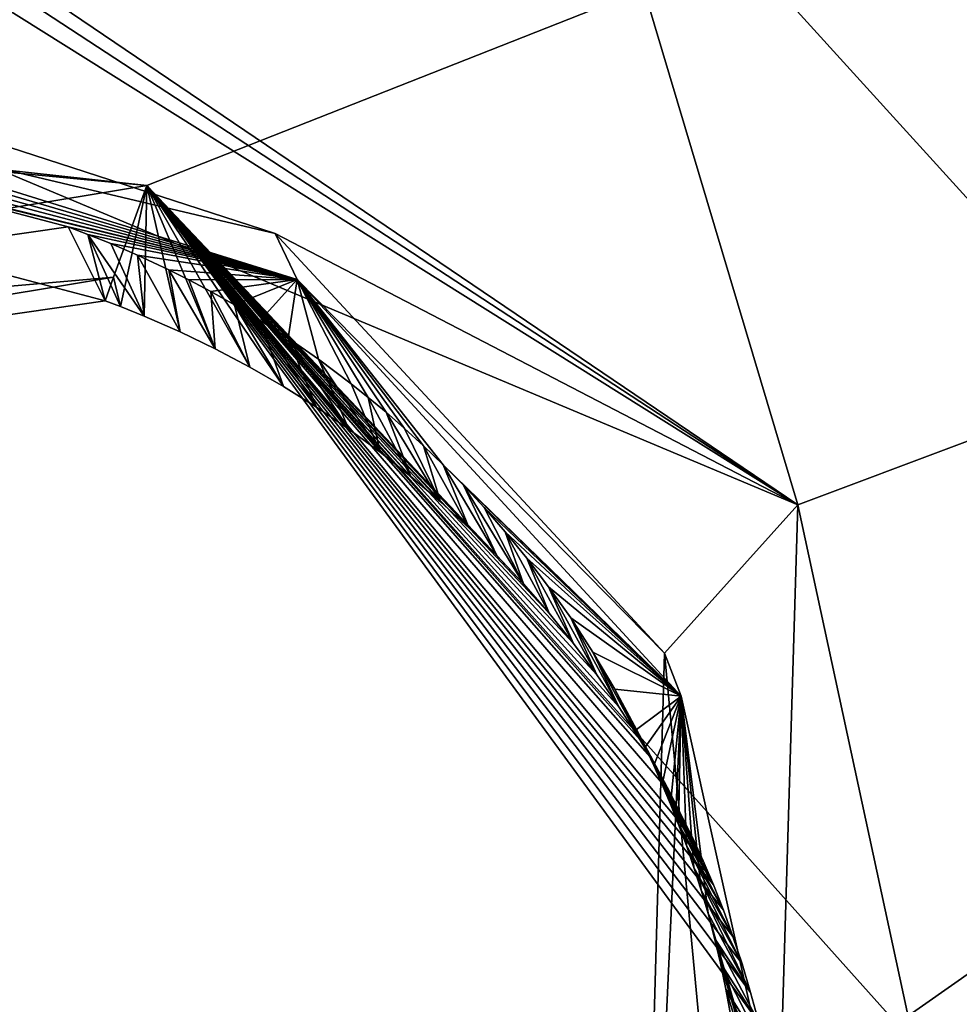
# Model space of a CAD drawing. Header units: millimetres. Extents: x -147 to 294, y -82 to 275.
# Tile 444 of 609: x 201.36 to 203.28, y 232.68 to 234.69. Entities that reach past the tile are written whole.
import ezdxf

# ---------------------------------------------------------------- set-up
doc = ezdxf.new("R2010")
doc.units = ezdxf.units.MM
doc.header["$LTSCALE"] = 67.506716
for name, color, linetype in [('1606', 7, 'CONTINUOUS'), ('2223', 7, 'CONTINUOUS'), ('2531', 7, 'CONTINUOUS'), ('2532', 7, 'CONTINUOUS'), ('2533', 7, 'CONTINUOUS'), ('2534', 7, 'CONTINUOUS'), ('2535', 7, 'CONTINUOUS'), ('2538', 7, 'CONTINUOUS'), ('2539', 7, 'CONTINUOUS'), ('557', 7, 'CONTINUOUS'), ('841', 7, 'CONTINUOUS')]:
    doc.layers.add(name, color=color, linetype=linetype)

msp = doc.modelspace()

# ---------------------------------------------------------------- linework, layer by layer
at = {"layer": '1606', "linetype": 'CONTINUOUS'}
for points in [[(212.7816, 234.9439, -7.2221), (210.432, 232.7111, -7.5404), (202.5057, 235.1985, -7.4763), (212.7816, 234.9439, -7.2221)], [(202.5057, 235.1985, -7.4763), (210.432, 232.7111, -7.5404), (203.6356, 233.9539, -7.5937), (202.5057, 235.1985, -7.4763)]]:
    msp.add_3dface(points, dxfattribs=at)
at = {"layer": '2223', "linetype": 'CONTINUOUS'}
for points in [[(210.6958, 237.928, -4.5574), (193.2619, 235.2695, -5.7978), (201.6243, 234.3504, -5.3164), (210.6958, 237.928, -4.5574)], [(210.6958, 237.928, -4.5574), (201.6243, 234.3504, -5.3164), (203.1557, 232.6373, -5.4788), (210.6958, 237.928, -4.5574)], [(209.5049, 229.1867, -5.7414), (210.6958, 237.928, -4.5574), (202.3982, 230.3656, -5.857), (209.5049, 229.1867, -5.7414)], [(202.3982, 230.3656, -5.857), (210.6958, 237.928, -4.5574), (203.086, 231.3512, -5.6705), (202.3982, 230.3656, -5.857)], [(203.086, 231.3512, -5.6705), (210.6958, 237.928, -4.5574), (203.1557, 232.6373, -5.4788), (203.086, 231.3512, -5.6705)], [(193.2619, 235.2695, -5.7978), (191.8037, 235.289, -5.9334), (201.6243, 234.3504, -5.3164), (193.2619, 235.2695, -5.7978)], [(201.6243, 234.3504, -5.3164), (191.8037, 235.289, -5.9334), (199.2806, 233.9638, -5.5153), (201.6243, 234.3504, -5.3164)]]:
    msp.add_3dface(points, dxfattribs=at)
at = {"layer": '2531', "linetype": 'CONTINUOUS'}
for points in [[(201.5702, 234.1026, -5.662), (201.6243, 234.3504, -5.3164), (201.5563, 234.163, -5.4388), (201.5702, 234.1026, -5.662)], [(201.6189, 234.0831, -5.6607), (201.6243, 234.3504, -5.3164), (201.5702, 234.1026, -5.662), (201.6189, 234.0831, -5.6607)], [(201.6922, 234.051, -5.6591), (201.6243, 234.3504, -5.3164), (201.6189, 234.0831, -5.6607), (201.6922, 234.051, -5.6591)], [(203.1557, 232.6373, -5.4788), (201.6243, 234.3504, -5.3164), (202.8737, 232.6404, -5.7525), (203.1557, 232.6373, -5.4788)], [(202.8737, 232.6404, -5.7525), (201.6243, 234.3504, -5.3164), (202.8573, 232.7016, -5.7457), (202.8737, 232.6404, -5.7525)], [(202.8573, 232.7016, -5.7457), (201.6243, 234.3504, -5.3164), (202.8398, 232.76, -5.7394), (202.8573, 232.7016, -5.7457)], [(202.8398, 232.76, -5.7394), (201.6243, 234.3504, -5.3164), (202.8211, 232.816, -5.7334), (202.8398, 232.76, -5.7394)], [(202.8211, 232.816, -5.7334), (201.6243, 234.3504, -5.3164), (202.8016, 232.8697, -5.7279), (202.8211, 232.816, -5.7334)], [(202.8016, 232.8697, -5.7279), (201.6243, 234.3504, -5.3164), (202.7813, 232.9211, -5.7227), (202.8016, 232.8697, -5.7279)], [(202.7813, 232.9211, -5.7227), (201.6243, 234.3504, -5.3164), (202.7603, 232.9705, -5.7178), (202.7813, 232.9211, -5.7227)], [(202.7603, 232.9705, -5.7178), (201.6243, 234.3504, -5.3164), (202.7388, 233.0178, -5.7132), (202.7603, 232.9705, -5.7178)], [(202.7388, 233.0178, -5.7132), (201.6243, 234.3504, -5.3164), (202.6923, 233.1105, -5.7046), (202.7388, 233.0178, -5.7132)], [(202.6923, 233.1105, -5.7046), (201.6243, 234.3504, -5.3164), (202.652, 233.1828, -5.6982), (202.6923, 233.1105, -5.7046)], [(202.652, 233.1828, -5.6982), (201.6243, 234.3504, -5.3164), (202.6308, 233.2183, -5.6952), (202.652, 233.1828, -5.6982)], [(202.6308, 233.2183, -5.6952), (201.6243, 234.3504, -5.3164), (202.5883, 233.2851, -5.6897), (202.6308, 233.2183, -5.6952)], [(202.5883, 233.2851, -5.6897), (201.6243, 234.3504, -5.3164), (202.5431, 233.3506, -5.6846), (202.5883, 233.2851, -5.6897)], [(202.5431, 233.3506, -5.6846), (201.6243, 234.3504, -5.3164), (202.4956, 233.4143, -5.6799), (202.5431, 233.3506, -5.6846)], [(202.4956, 233.4143, -5.6799), (201.6243, 234.3504, -5.3164), (202.4457, 233.4761, -5.6757), (202.4956, 233.4143, -5.6799)], [(202.4457, 233.4761, -5.6757), (201.6243, 234.3504, -5.3164), (202.3935, 233.5361, -5.6719), (202.4457, 233.4761, -5.6757)], [(202.3935, 233.5361, -5.6719), (201.6243, 234.3504, -5.3164), (202.3391, 233.5941, -5.6685), (202.3935, 233.5361, -5.6719)], [(202.3391, 233.5941, -5.6685), (201.6243, 234.3504, -5.3164), (202.2825, 233.6501, -5.6655), (202.3391, 233.5941, -5.6685)], [(202.2825, 233.6501, -5.6655), (201.6243, 234.3504, -5.3164), (202.2238, 233.7041, -5.663), (202.2825, 233.6501, -5.6655)], [(202.2238, 233.7041, -5.663), (201.6243, 234.3504, -5.3164), (202.1632, 233.7559, -5.6609), (202.2238, 233.7041, -5.663)], [(202.1632, 233.7559, -5.6609), (201.6243, 234.3504, -5.3164), (202.1008, 233.8055, -5.6592), (202.1632, 233.7559, -5.6609)], [(202.1008, 233.8055, -5.6592), (201.6243, 234.3504, -5.3164), (202.0367, 233.8526, -5.6581), (202.1008, 233.8055, -5.6592)], [(202.0367, 233.8526, -5.6581), (201.6243, 234.3504, -5.3164), (201.971, 233.8972, -5.6574), (202.0367, 233.8526, -5.6581)], [(201.971, 233.8972, -5.6574), (201.6243, 234.3504, -5.3164), (201.9036, 233.9394, -5.6572), (201.971, 233.8972, -5.6574)], [(201.9036, 233.9394, -5.6572), (201.6243, 234.3504, -5.3164), (201.8346, 233.9791, -5.6574), (201.9036, 233.9394, -5.6572)], [(201.8346, 233.9791, -5.6574), (201.6243, 234.3504, -5.3164), (201.7641, 234.0163, -5.6581), (201.8346, 233.9791, -5.6574)], [(201.7641, 234.0163, -5.6581), (201.6243, 234.3504, -5.3164), (201.6922, 234.051, -5.6591), (201.7641, 234.0163, -5.6581)], [(201.5395, 234.1143, -5.663), (201.5702, 234.1026, -5.662), (201.5563, 234.163, -5.4388), (201.5395, 234.1143, -5.663)]]:
    msp.add_3dface(points, dxfattribs=at)
at = {"layer": '2532', "linetype": 'CONTINUOUS'}
for points in [[(201.6243, 234.3504, -5.3164), (199.2806, 233.9638, -5.5153), (201.5563, 234.163, -5.4388), (201.6243, 234.3504, -5.3164)], [(201.5395, 234.1143, -5.663), (199.4401, 233.8108, -5.6317), (201.1416, 234.2196, -5.6811), (201.5395, 234.1143, -5.663)], [(201.5563, 234.163, -5.4388), (199.2806, 233.9638, -5.5153), (199.4401, 233.8108, -5.6317), (201.5563, 234.163, -5.4388)], [(201.5395, 234.1143, -5.663), (201.5563, 234.163, -5.4388), (199.4401, 233.8108, -5.6317), (201.5395, 234.1143, -5.663)]]:
    msp.add_3dface(points, dxfattribs=at)
at = {"layer": '2533', "linetype": 'CONTINUOUS'}
for points in [[(201.4633, 234.2655, -6.349), (201.1416, 234.2196, -5.6811), (201.0853, 234.3653, -6.3566), (201.4633, 234.2655, -6.349)], [(201.5395, 234.1143, -5.663), (201.1416, 234.2196, -5.6811), (201.4633, 234.2655, -6.349), (201.5395, 234.1143, -5.663)]]:
    msp.add_3dface(points, dxfattribs=at)
at = {"layer": '2534', "linetype": 'CONTINUOUS'}
for points in [[(201.5395, 234.1143, -5.663), (201.4633, 234.2655, -6.349), (201.5036, 234.2503, -6.3489), (201.5395, 234.1143, -5.663)], [(201.6189, 234.0831, -5.6607), (201.5702, 234.1026, -5.662), (201.5036, 234.2503, -6.3489), (201.6189, 234.0831, -5.6607)], [(201.5506, 234.2313, -6.3489), (201.6189, 234.0831, -5.6607), (201.5036, 234.2503, -6.3489), (201.5506, 234.2313, -6.3489)], [(201.5702, 234.1026, -5.662), (201.5395, 234.1143, -5.663), (201.5036, 234.2503, -6.3489), (201.5702, 234.1026, -5.662)], [(201.6054, 234.2076, -6.3492), (201.6189, 234.0831, -5.6607), (201.5506, 234.2313, -6.3489), (201.6054, 234.2076, -6.3492)], [(201.6922, 234.051, -5.6591), (201.6189, 234.0831, -5.6607), (201.6054, 234.2076, -6.3492), (201.6922, 234.051, -5.6591)], [(201.6691, 234.1776, -6.3498), (201.6922, 234.051, -5.6591), (201.6054, 234.2076, -6.3492), (201.6691, 234.1776, -6.3498)], [(201.7641, 234.0163, -5.6581), (201.6922, 234.051, -5.6591), (201.6691, 234.1776, -6.3498), (201.7641, 234.0163, -5.6581)], [(201.7101, 234.1571, -6.3505), (201.7641, 234.0163, -5.6581), (201.6691, 234.1776, -6.3498), (201.7101, 234.1571, -6.3505)], [(201.7547, 234.1334, -6.3513), (201.7641, 234.0163, -5.6581), (201.7101, 234.1571, -6.3505), (201.7547, 234.1334, -6.3513)], [(201.8346, 233.9791, -5.6574), (201.7641, 234.0163, -5.6581), (201.7547, 234.1334, -6.3513), (201.8346, 233.9791, -5.6574)], [(201.8031, 234.1061, -6.3525), (201.8346, 233.9791, -5.6574), (201.7547, 234.1334, -6.3513), (201.8031, 234.1061, -6.3525)], [(201.9036, 233.9394, -5.6572), (201.8346, 233.9791, -5.6574), (201.8031, 234.1061, -6.3525), (201.9036, 233.9394, -5.6572)], [(201.8558, 234.0746, -6.3541), (201.9036, 233.9394, -5.6572), (201.8031, 234.1061, -6.3525), (201.8558, 234.0746, -6.3541)], [(201.971, 233.8972, -5.6574), (201.9036, 233.9394, -5.6572), (201.8558, 234.0746, -6.3541), (201.971, 233.8972, -5.6574)], [(201.9128, 234.0379, -6.3561), (201.971, 233.8972, -5.6574), (201.8558, 234.0746, -6.3541), (201.9128, 234.0379, -6.3561)], [(202.0367, 233.8526, -5.6581), (201.971, 233.8972, -5.6574), (201.9128, 234.0379, -6.3561), (202.0367, 233.8526, -5.6581)], [(201.9746, 233.9952, -6.3588), (202.0367, 233.8526, -5.6581), (201.9128, 234.0379, -6.3561), (201.9746, 233.9952, -6.3588)], [(202.1008, 233.8055, -5.6592), (202.0367, 233.8526, -5.6581), (201.9746, 233.9952, -6.3588), (202.1008, 233.8055, -5.6592)], [(202.0412, 233.9452, -6.3622), (202.1008, 233.8055, -5.6592), (201.9746, 233.9952, -6.3588), (202.0412, 233.9452, -6.3622)], [(202.0764, 233.9172, -6.3643), (202.1008, 233.8055, -5.6592), (202.0412, 233.9452, -6.3622), (202.0764, 233.9172, -6.3643)], [(202.1632, 233.7559, -5.6609), (202.1008, 233.8055, -5.6592), (202.0764, 233.9172, -6.3643), (202.1632, 233.7559, -5.6609)], [(202.1128, 233.8868, -6.3666), (202.1632, 233.7559, -5.6609), (202.0764, 233.9172, -6.3643), (202.1128, 233.8868, -6.3666)], [(202.2238, 233.7041, -5.663), (202.1632, 233.7559, -5.6609), (202.1128, 233.8868, -6.3666), (202.2238, 233.7041, -5.663)], [(202.1505, 233.8539, -6.3693), (202.2238, 233.7041, -5.663), (202.1128, 233.8868, -6.3666), (202.1505, 233.8539, -6.3693)], [(202.1893, 233.8184, -6.3722), (202.2238, 233.7041, -5.663), (202.1505, 233.8539, -6.3693), (202.1893, 233.8184, -6.3722)], [(202.2825, 233.6501, -5.6655), (202.2238, 233.7041, -5.663), (202.1893, 233.8184, -6.3722), (202.2825, 233.6501, -5.6655)], [(202.2294, 233.7797, -6.3755), (202.2825, 233.6501, -5.6655), (202.1893, 233.8184, -6.3722), (202.2294, 233.7797, -6.3755)], [(202.3391, 233.5941, -5.6685), (202.2825, 233.6501, -5.6655), (202.2294, 233.7797, -6.3755), (202.3391, 233.5941, -5.6685)], [(202.2707, 233.7378, -6.3793), (202.3391, 233.5941, -5.6685), (202.2294, 233.7797, -6.3755), (202.2707, 233.7378, -6.3793)], [(202.3935, 233.5361, -5.6719), (202.3391, 233.5941, -5.6685), (202.2707, 233.7378, -6.3793), (202.3935, 233.5361, -5.6719)], [(202.3129, 233.6923, -6.3835), (202.3935, 233.5361, -5.6719), (202.2707, 233.7378, -6.3793), (202.3129, 233.6923, -6.3835)], [(202.3562, 233.6428, -6.3882), (202.3935, 233.5361, -5.6719), (202.3129, 233.6923, -6.3835), (202.3562, 233.6428, -6.3882)], [(202.4457, 233.4761, -5.6757), (202.3935, 233.5361, -5.6719), (202.3562, 233.6428, -6.3882), (202.4457, 233.4761, -5.6757)], [(202.4001, 233.589, -6.3935), (202.4457, 233.4761, -5.6757), (202.3562, 233.6428, -6.3882), (202.4001, 233.589, -6.3935)], [(202.4956, 233.4143, -5.6799), (202.4457, 233.4761, -5.6757), (202.4001, 233.589, -6.3935), (202.4956, 233.4143, -5.6799)], [(202.4448, 233.5304, -6.3995), (202.4956, 233.4143, -5.6799), (202.4001, 233.589, -6.3935), (202.4448, 233.5304, -6.3995)], [(202.5431, 233.3506, -5.6846), (202.4956, 233.4143, -5.6799), (202.4448, 233.5304, -6.3995), (202.5431, 233.3506, -5.6846)], [(202.4899, 233.4666, -6.4062), (202.5431, 233.3506, -5.6846), (202.4448, 233.5304, -6.3995), (202.4899, 233.4666, -6.4062)], [(202.5883, 233.2851, -5.6897), (202.5431, 233.3506, -5.6846), (202.4899, 233.4666, -6.4062), (202.5883, 233.2851, -5.6897)], [(202.5351, 233.397, -6.4137), (202.5883, 233.2851, -5.6897), (202.4899, 233.4666, -6.4062), (202.5351, 233.397, -6.4137)], [(202.6308, 233.2183, -5.6952), (202.5883, 233.2851, -5.6897), (202.5351, 233.397, -6.4137), (202.6308, 233.2183, -5.6952)], [(202.58, 233.3213, -6.4222), (202.6308, 233.2183, -5.6952), (202.5351, 233.397, -6.4137), (202.58, 233.3213, -6.4222)], [(202.6923, 233.1105, -5.7046), (202.652, 233.1828, -5.6982), (202.58, 233.3213, -6.4222), (202.6923, 233.1105, -5.7046)], [(202.6242, 233.2387, -6.4317), (202.6923, 233.1105, -5.7046), (202.58, 233.3213, -6.4222), (202.6242, 233.2387, -6.4317)], [(202.652, 233.1828, -5.6982), (202.6308, 233.2183, -5.6952), (202.58, 233.3213, -6.4222), (202.652, 233.1828, -5.6982)], [(202.642, 233.2026, -6.4359), (202.6923, 233.1105, -5.7046), (202.6242, 233.2387, -6.4317), (202.642, 233.2026, -6.4359)], [(202.7388, 233.0178, -5.7132), (202.6923, 233.1105, -5.7046), (202.642, 233.2026, -6.4359), (202.7388, 233.0178, -5.7132)], [(202.6596, 233.1651, -6.4403), (202.7388, 233.0178, -5.7132), (202.642, 233.2026, -6.4359), (202.6596, 233.1651, -6.4403)], [(202.7603, 232.9705, -5.7178), (202.7388, 233.0178, -5.7132), (202.6596, 233.1651, -6.4403), (202.7603, 232.9705, -5.7178)], [(202.6769, 233.1263, -6.445), (202.7603, 232.9705, -5.7178), (202.6596, 233.1651, -6.4403), (202.6769, 233.1263, -6.445)], [(202.7813, 232.9211, -5.7227), (202.7603, 232.9705, -5.7178), (202.6769, 233.1263, -6.445), (202.7813, 232.9211, -5.7227)], [(202.6938, 233.0862, -6.4499), (202.7813, 232.9211, -5.7227), (202.6769, 233.1263, -6.445), (202.6938, 233.0862, -6.4499)], [(202.7102, 233.0446, -6.455), (202.7813, 232.9211, -5.7227), (202.6938, 233.0862, -6.4499), (202.7102, 233.0446, -6.455)], [(202.8016, 232.8697, -5.7279), (202.7813, 232.9211, -5.7227), (202.7102, 233.0446, -6.455), (202.8016, 232.8697, -5.7279)], [(202.7262, 233.0014, -6.4604), (202.8016, 232.8697, -5.7279), (202.7102, 233.0446, -6.455), (202.7262, 233.0014, -6.4604)], [(202.8211, 232.816, -5.7334), (202.8016, 232.8697, -5.7279), (202.7262, 233.0014, -6.4604), (202.8211, 232.816, -5.7334)], [(202.7416, 232.9567, -6.466), (202.8211, 232.816, -5.7334), (202.7262, 233.0014, -6.4604), (202.7416, 232.9567, -6.466)], [(202.8398, 232.76, -5.7394), (202.8211, 232.816, -5.7334), (202.7416, 232.9567, -6.466), (202.8398, 232.76, -5.7394)], [(202.7562, 232.9104, -6.4719), (202.8398, 232.76, -5.7394), (202.7416, 232.9567, -6.466), (202.7562, 232.9104, -6.4719)], [(202.8573, 232.7016, -5.7457), (202.8398, 232.76, -5.7394), (202.7562, 232.9104, -6.4719), (202.8573, 232.7016, -5.7457)], [(202.7702, 232.8625, -6.4781), (202.8573, 232.7016, -5.7457), (202.7562, 232.9104, -6.4719), (202.7702, 232.8625, -6.4781)], [(202.7834, 232.8127, -6.4845), (202.8573, 232.7016, -5.7457), (202.7702, 232.8625, -6.4781), (202.7834, 232.8127, -6.4845)], [(202.8737, 232.6404, -5.7525), (202.8573, 232.7016, -5.7457), (202.7834, 232.8127, -6.4845), (202.8737, 232.6404, -5.7525)], [(202.7956, 232.7612, -6.4914), (202.8737, 232.6404, -5.7525), (202.7834, 232.8127, -6.4845), (202.7956, 232.7612, -6.4914)], [(202.8887, 232.5766, -5.7598), (202.8737, 232.6404, -5.7525), (202.7956, 232.7612, -6.4914), (202.8887, 232.5766, -5.7598)], [(202.8067, 232.708, -6.4985), (202.8887, 232.5766, -5.7598), (202.7956, 232.7612, -6.4914), (202.8067, 232.708, -6.4985)], [(202.8995, 232.5235, -5.766), (202.8887, 232.5766, -5.7598), (202.8067, 232.708, -6.4985), (202.8995, 232.5235, -5.766)], [(202.8167, 232.653, -6.5059), (202.8995, 232.5235, -5.766), (202.8067, 232.708, -6.4985), (202.8167, 232.653, -6.5059)]]:
    msp.add_3dface(points, dxfattribs=at)
at = {"layer": '2535', "linetype": 'CONTINUOUS'}
for points in [[(200.55, 234.4988, -6.3695), (200.6158, 234.5032, -6.3648), (201.9313, 234.158, -6.3381), (200.55, 234.4988, -6.3695)], [(201.0853, 234.3653, -6.3566), (200.55, 234.4988, -6.3695), (201.9313, 234.158, -6.3381), (201.0853, 234.3653, -6.3566)], [(200.6158, 234.5032, -6.3648), (200.6822, 234.5057, -6.3605), (201.9313, 234.158, -6.3381), (200.6158, 234.5032, -6.3648)], [(200.6822, 234.5057, -6.3605), (200.7491, 234.5063, -6.3564), (201.9313, 234.158, -6.3381), (200.6822, 234.5057, -6.3605)], [(200.7491, 234.5063, -6.3564), (200.8167, 234.505, -6.3525), (201.9313, 234.158, -6.3381), (200.7491, 234.5063, -6.3564)], [(201.4633, 234.2655, -6.349), (201.0853, 234.3653, -6.3566), (201.9313, 234.158, -6.3381), (201.4633, 234.2655, -6.349)], [(201.5036, 234.2503, -6.3489), (201.4633, 234.2655, -6.349), (201.9313, 234.158, -6.3381), (201.5036, 234.2503, -6.3489)], [(201.5506, 234.2313, -6.3489), (201.5036, 234.2503, -6.3489), (201.9313, 234.158, -6.3381), (201.5506, 234.2313, -6.3489)], [(201.6054, 234.2076, -6.3492), (201.5506, 234.2313, -6.3489), (201.9313, 234.158, -6.3381), (201.6054, 234.2076, -6.3492)], [(201.6691, 234.1776, -6.3498), (201.6054, 234.2076, -6.3492), (201.9313, 234.158, -6.3381), (201.6691, 234.1776, -6.3498)], [(201.7101, 234.1571, -6.3505), (201.6691, 234.1776, -6.3498), (201.9313, 234.158, -6.3381), (201.7101, 234.1571, -6.3505)], [(201.7547, 234.1334, -6.3513), (201.7101, 234.1571, -6.3505), (201.9313, 234.158, -6.3381), (201.7547, 234.1334, -6.3513)], [(201.8031, 234.1061, -6.3525), (201.7547, 234.1334, -6.3513), (201.9313, 234.158, -6.3381), (201.8031, 234.1061, -6.3525)], [(201.8558, 234.0746, -6.3541), (201.8031, 234.1061, -6.3525), (201.9313, 234.158, -6.3381), (201.8558, 234.0746, -6.3541)], [(201.9128, 234.0379, -6.3561), (201.8558, 234.0746, -6.3541), (201.9313, 234.158, -6.3381), (201.9128, 234.0379, -6.3561)], [(201.9746, 233.9952, -6.3588), (201.9128, 234.0379, -6.3561), (201.9313, 234.158, -6.3381), (201.9746, 233.9952, -6.3588)], [(202.2294, 233.7797, -6.3755), (202.1893, 233.8184, -6.3722), (201.9313, 234.158, -6.3381), (202.2294, 233.7797, -6.3755)], [(202.7155, 233.3068, -6.4171), (202.2294, 233.7797, -6.3755), (201.9313, 234.158, -6.3381), (202.7155, 233.3068, -6.4171)], [(202.1893, 233.8184, -6.3722), (202.1505, 233.8539, -6.3693), (201.9313, 234.158, -6.3381), (202.1893, 233.8184, -6.3722)], [(202.1505, 233.8539, -6.3693), (202.1128, 233.8868, -6.3666), (201.9313, 234.158, -6.3381), (202.1505, 233.8539, -6.3693)], [(202.1128, 233.8868, -6.3666), (202.0764, 233.9172, -6.3643), (201.9313, 234.158, -6.3381), (202.1128, 233.8868, -6.3666)], [(202.0764, 233.9172, -6.3643), (202.0412, 233.9452, -6.3622), (201.9313, 234.158, -6.3381), (202.0764, 233.9172, -6.3643)], [(202.0412, 233.9452, -6.3622), (201.9746, 233.9952, -6.3588), (201.9313, 234.158, -6.3381), (202.0412, 233.9452, -6.3622)], [(202.2707, 233.7378, -6.3793), (202.2294, 233.7797, -6.3755), (202.7155, 233.3068, -6.4171), (202.2707, 233.7378, -6.3793)], [(202.3129, 233.6923, -6.3835), (202.2707, 233.7378, -6.3793), (202.7155, 233.3068, -6.4171), (202.3129, 233.6923, -6.3835)], [(202.3562, 233.6428, -6.3882), (202.3129, 233.6923, -6.3835), (202.7155, 233.3068, -6.4171), (202.3562, 233.6428, -6.3882)], [(202.4001, 233.589, -6.3935), (202.3562, 233.6428, -6.3882), (202.7155, 233.3068, -6.4171), (202.4001, 233.589, -6.3935)], [(202.4448, 233.5304, -6.3995), (202.4001, 233.589, -6.3935), (202.7155, 233.3068, -6.4171), (202.4448, 233.5304, -6.3995)], [(202.4899, 233.4666, -6.4062), (202.4448, 233.5304, -6.3995), (202.7155, 233.3068, -6.4171), (202.4899, 233.4666, -6.4062)], [(202.5351, 233.397, -6.4137), (202.4899, 233.4666, -6.4062), (202.7155, 233.3068, -6.4171), (202.5351, 233.397, -6.4137)], [(202.58, 233.3213, -6.4222), (202.5351, 233.397, -6.4137), (202.7155, 233.3068, -6.4171), (202.58, 233.3213, -6.4222)], [(202.6242, 233.2387, -6.4317), (202.58, 233.3213, -6.4222), (202.7155, 233.3068, -6.4171), (202.6242, 233.2387, -6.4317)], [(202.642, 233.2026, -6.4359), (202.6242, 233.2387, -6.4317), (202.7155, 233.3068, -6.4171), (202.642, 233.2026, -6.4359)], [(202.6596, 233.1651, -6.4403), (202.642, 233.2026, -6.4359), (202.7155, 233.3068, -6.4171), (202.6596, 233.1651, -6.4403)], [(202.6769, 233.1263, -6.445), (202.6596, 233.1651, -6.4403), (202.7155, 233.3068, -6.4171), (202.6769, 233.1263, -6.445)], [(202.6938, 233.0862, -6.4499), (202.6769, 233.1263, -6.445), (202.7155, 233.3068, -6.4171), (202.6938, 233.0862, -6.4499)], [(202.7102, 233.0446, -6.455), (202.6938, 233.0862, -6.4499), (202.7155, 233.3068, -6.4171), (202.7102, 233.0446, -6.455)], [(202.7262, 233.0014, -6.4604), (202.7102, 233.0446, -6.455), (202.7155, 233.3068, -6.4171), (202.7262, 233.0014, -6.4604)], [(202.7702, 232.8625, -6.4781), (202.7562, 232.9104, -6.4719), (202.7155, 233.3068, -6.4171), (202.7702, 232.8625, -6.4781)], [(202.9554, 232.2243, -6.561), (202.7702, 232.8625, -6.4781), (202.7155, 233.3068, -6.4171), (202.9554, 232.2243, -6.561)], [(202.7562, 232.9104, -6.4719), (202.7416, 232.9567, -6.466), (202.7155, 233.3068, -6.4171), (202.7562, 232.9104, -6.4719)], [(202.7416, 232.9567, -6.466), (202.7262, 233.0014, -6.4604), (202.7155, 233.3068, -6.4171), (202.7416, 232.9567, -6.466)], [(202.7834, 232.8127, -6.4845), (202.7702, 232.8625, -6.4781), (202.9554, 232.2243, -6.561), (202.7834, 232.8127, -6.4845)], [(202.7956, 232.7612, -6.4914), (202.7834, 232.8127, -6.4845), (202.9554, 232.2243, -6.561), (202.7956, 232.7612, -6.4914)], [(202.8067, 232.708, -6.4985), (202.7956, 232.7612, -6.4914), (202.9554, 232.2243, -6.561), (202.8067, 232.708, -6.4985)], [(202.8167, 232.653, -6.5059), (202.8067, 232.708, -6.4985), (202.9554, 232.2243, -6.561), (202.8167, 232.653, -6.5059)]]:
    msp.add_3dface(points, dxfattribs=at)
at = {"layer": '2538', "linetype": 'CONTINUOUS'}
for points in [[(200.8272, 235.1381, -7.4019), (202.5057, 235.1985, -7.4763), (202.9534, 233.698, -7.3775), (200.8272, 235.1381, -7.4019)], [(202.5057, 235.1985, -7.4763), (203.6356, 233.9539, -7.5937), (202.9534, 233.698, -7.3775), (202.5057, 235.1985, -7.4763)], [(200.8242, 235.0912, -7.3773), (200.8272, 235.1381, -7.4019), (202.9534, 233.698, -7.3775), (200.8242, 235.0912, -7.3773)], [(200.8203, 235.036, -7.3441), (200.8242, 235.0912, -7.3773), (202.9534, 233.698, -7.3775), (200.8203, 235.036, -7.3441)], [(200.7738, 234.6132, -6.7599), (200.8203, 235.036, -7.3441), (202.9534, 233.698, -7.3775), (200.7738, 234.6132, -6.7599)], [(200.7738, 234.6132, -6.7599), (202.9534, 233.698, -7.3775), (201.8861, 234.2517, -6.6561), (200.7738, 234.6132, -6.7599)], [(201.8861, 234.2517, -6.6561), (202.9534, 233.698, -7.3775), (202.6811, 233.3946, -6.6448), (201.8861, 234.2517, -6.6561)], [(203.6356, 233.9539, -7.5937), (203.5488, 230.9374, -8.0368), (202.9534, 233.698, -7.3775), (203.6356, 233.9539, -7.5937)], [(202.9534, 233.698, -7.3775), (202.8809, 231.2731, -7.6689), (202.6811, 233.3946, -6.6448), (202.9534, 233.698, -7.3775)], [(202.9534, 233.698, -7.3775), (203.5488, 230.9374, -8.0368), (202.8809, 231.2731, -7.6689), (202.9534, 233.698, -7.3775)], [(202.6811, 233.3946, -6.6448), (202.8809, 231.2731, -7.6689), (202.6203, 231.2389, -6.8782), (202.6811, 233.3946, -6.6448)]]:
    msp.add_3dface(points, dxfattribs=at)
at = {"layer": '2539', "linetype": 'CONTINUOUS'}
for points in [[(200.8167, 234.505, -6.3525), (200.7738, 234.6132, -6.7599), (201.8861, 234.2517, -6.6561), (200.8167, 234.505, -6.3525)], [(201.9313, 234.158, -6.3381), (200.8167, 234.505, -6.3525), (201.8861, 234.2517, -6.6561), (201.9313, 234.158, -6.3381)], [(201.9313, 234.158, -6.3381), (201.8861, 234.2517, -6.6561), (202.6811, 233.3946, -6.6448), (201.9313, 234.158, -6.3381)], [(202.7155, 233.3068, -6.4171), (201.9313, 234.158, -6.3381), (202.6811, 233.3946, -6.6448), (202.7155, 233.3068, -6.4171)], [(202.7155, 233.3068, -6.4171), (202.6811, 233.3946, -6.6448), (202.6203, 231.2389, -6.8782), (202.7155, 233.3068, -6.4171)], [(202.9554, 232.2243, -6.561), (202.7155, 233.3068, -6.4171), (202.6203, 231.2389, -6.8782), (202.9554, 232.2243, -6.561)]]:
    msp.add_3dface(points, dxfattribs=at)
at = {"layer": '557', "linetype": 'CONTINUOUS'}
for points in [[(175.102, 216.4034, -28.5238), (192.7815, 240.2614, -27.4084), (203.7495, 217.597, -36.6176), (175.102, 216.4034, -28.5238)], [(192.7815, 240.2614, -27.4084), (206.3686, 237.4971, -31.4334), (203.7495, 217.597, -36.6176), (192.7815, 240.2614, -27.4084)]]:
    msp.add_3dface(points, dxfattribs=at)
at = {"layer": '841', "linetype": 'CONTINUOUS'}
for points in [[(191.5913, 251.9394, -20.2239), (180.0209, 232.0505, -23.733), (209.084, 231.2837, -32.4407), (191.5913, 251.9394, -20.2239)], [(219.8086, 241.4604, -31.151), (191.5913, 251.9394, -20.2239), (209.084, 231.2837, -32.4407), (219.8086, 241.4604, -31.151)]]:
    msp.add_3dface(points, dxfattribs=at)

doc.saveas('drawing.dxf')
